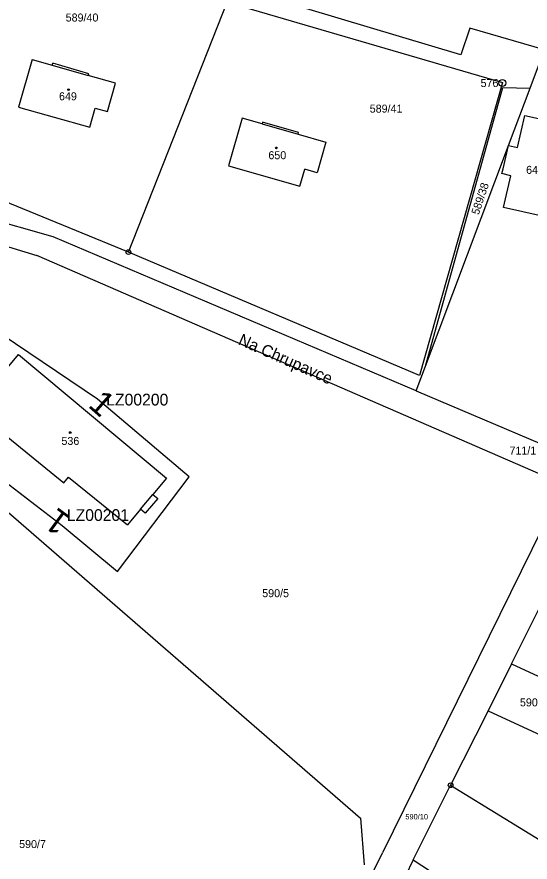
# Model space of a CAD drawing. Extents: x -738131 to -734179, y -1033447 to -1030078.
# Drawn here: x -735850.5 to -735741.5, y -1032346.5 to -1032166.9 of the extents above; entities that cross this region are included whole.
import ezdxf

# ---------------------------------------------------------------- set-up
doc = ezdxf.new("R2010")
doc.units = 0
for name, color, linetype in [('ftf_2010', 7, 'Continuous'), ('ftf_3010', 7, 'Continuous'), ('ftf_3010_ftf_3010_gtda_3015_gtda_3015_1', 7, 'Continuous'), ('ftf_nu', 7, 'Continuous'), ('Vrstva 1', 7, 'Continuous'), ('Vrstva 2', 7, 'Continuous'), ('Vrstva 4', 7, 'Continuous'), ('Vrstva 5', 7, 'Continuous'), ('Vrstva 8', 7, 'Continuous')]:
    doc.layers.add(name, color=color, linetype=linetype)

msp = doc.modelspace()

# ---------------------------------------------------------------- linework, layer by layer
at = {"layer": 'ftf_2010'}
for points in [[(-735833.39, -1032248.14), (-735880.06, -1032216.72)], [(-735840.93, -1032275.02), (-735829.2, -1032284.75), (-735813.91, -1032264.66), (-735833.39, -1032248.14)], [(-735864.95, -1032256.6), (-735840.93, -1032275.02)]]:
    msp.add_lwpolyline(points, dxfattribs=at)
at = {"layer": 'Vrstva 1'}
for points in [[(-735826.84, -1032216.9), (-735805.88, -1032163.81)], [(-735805.88, -1032163.81), (-735747.36, -1032180.89)], [(-735756.23, -1032175), (-735795.35, -1032163.27)], [(-735754.33, -1032169.3), (-735756.23, -1032175)], [(-735738.44, -1032173.91), (-735754.33, -1032169.3)], [(-735741.51, -1032182.08), (-735738.44, -1032173.91)], [(-735847.29, -1032175.98), (-735850.17, -1032186.08)], [(-735847.29, -1032175.98), (-735843.04, -1032177.18)], [(-735843.04, -1032177.18), (-735842.93, -1032176.77)], [(-735835.29, -1032179), (-735842.93, -1032176.77)], [(-735835.39, -1032179.36), (-735835.29, -1032179)], [(-735829.6, -1032181.01), (-735835.39, -1032179.36)], [(-735747.36, -1032180.89), (-735765, -1032243.12)], [(-735831.31, -1032187.06), (-735829.6, -1032181.01)], [(-735763.71, -1032241.11), (-735747.31, -1032181.95)], [(-735747.31, -1032181.95), (-735741.51, -1032182.08)], [(-735746.08, -1032194.23), (-735741.51, -1032182.08)], [(-735850.17, -1032186.08), (-735835.05, -1032190.34)], [(-735835.05, -1032190.34), (-735833.92, -1032186.32)], [(-735833.92, -1032186.32), (-735831.31, -1032187.06)], [(-735744.21, -1032194.67), (-735742.64, -1032187.9)], [(-735742.64, -1032187.9), (-735734.54, -1032189.63)], [(-735802.7, -1032188.45), (-735805.6, -1032198.58)], [(-735798.44, -1032189.67), (-735802.7, -1032188.45)], [(-735798.33, -1032189.28), (-735798.44, -1032189.67)], [(-735790.68, -1032191.49), (-735798.33, -1032189.28)], [(-735790.79, -1032191.86), (-735790.68, -1032191.49)], [(-735790.79, -1032191.86), (-735784.9, -1032193.55)], [(-735784.9, -1032193.55), (-735786.74, -1032200.06)], [(-735763.71, -1032241.11), (-735746.08, -1032194.23)], [(-735747.25, -1032199.18), (-735746.08, -1032194.23)], [(-735746.08, -1032194.23), (-735745.44, -1032194.38)], [(-735745.44, -1032194.38), (-735744.21, -1032194.67)], [(-735805.6, -1032198.58), (-735790.4, -1032202.88)], [(-735790.4, -1032202.88), (-735789.39, -1032199.31)], [(-735786.74, -1032200.06), (-735789.39, -1032199.31)], [(-735747.5, -1032200.24), (-735747.25, -1032199.18)], [(-735745.6, -1032200.68), (-735747.5, -1032200.24)], [(-735747.15, -1032207.4), (-735745.6, -1032200.68)], [(-735826.84, -1032216.9), (-735857.62, -1032204.32)], [(-735842.85, -1032213.69), (-735872.79, -1032205.19)], [(-735738.95, -1032209.25), (-735747.15, -1032207.4)], [(-735854.94, -1032214.98), (-735846.33, -1032217.64)], [(-735765.69, -1032246.39), (-735842.85, -1032213.69)], [(-735765, -1032243.12), (-735826.84, -1032216.9)], [(-735734.34, -1032266.25), (-735846.33, -1032217.64)], [(-735853.97, -1032243.17), (-735850.17, -1032238.64)], [(-735850.17, -1032238.64), (-735818.78, -1032264.93)], [(-735765.69, -1032246.39), (-735763.71, -1032241.11)], [(-735765.69, -1032246.39), (-735725, -1032263.63)], [(-735859.86, -1032250.27), (-735840.59, -1032265.93)], [(-735840.59, -1032265.93), (-735839.58, -1032264.69)], [(-735839.58, -1032264.69), (-735827.08, -1032274.84)], [(-735818.78, -1032264.93), (-735821.67, -1032268.38)], [(-735734.34, -1032266.25), (-735772.9, -1032344.56)], [(-735856.75, -1032268.46), (-735777.54, -1032337.16)], [(-735821.67, -1032268.38), (-735820.63, -1032269.24)], [(-735820.63, -1032269.24), (-735823.26, -1032272.38)], [(-735824.3, -1032271.52), (-735827.08, -1032274.84)], [(-735823.26, -1032272.38), (-735824.3, -1032271.52)], [(-735745.43, -1032304.38), (-735737.24, -1032287.92)], [(-735745.43, -1032304.38), (-735750.41, -1032314.37)], [(-735745.43, -1032304.38), (-735732.3, -1032310.44)], [(-735750.41, -1032314.37), (-735758.4, -1032330.17)], [(-735750.41, -1032314.37), (-735737.4, -1032320.38)], [(-735766.33, -1032346.02), (-735758.4, -1032330.17)], [(-735758.4, -1032330.17), (-735735.3, -1032344.33)], [(-735777.54, -1032337.16), (-735776.74, -1032347.1)], [(-735781.92, -1032362.89), (-735772.9, -1032344.56)], [(-735766.33, -1032346.02), (-735771.27, -1032356.24)], [(-735766.33, -1032346.02), (-735743.64, -1032360.86)]]:
    msp.add_lwpolyline(points, dxfattribs=at)
at = {"layer": 'Vrstva 4'}
for points in [[(-735843.04, -1032177.18), (-735835.39, -1032179.36)], [(-735798.44, -1032189.67), (-735790.79, -1032191.86)], [(-735824.3, -1032271.52), (-735821.67, -1032268.38)]]:
    msp.add_lwpolyline(points, dxfattribs=at)
at = {"layer": 'Vrstva 5'}
for centre in [(-735839.57, -1032182.41), (-735795.41, -1032194.76), (-735839.22, -1032255.24)]:
    msp.add_circle(centre, 0.175, dxfattribs=at)
at = {"layer": 'Vrstva 8'}
for centre, radius in [((-735747.39, -1032180.98), 0.75), ((-735747.39, -1032180.98), 0.03), ((-735826.84, -1032216.9), 0.5), ((-735826.84, -1032216.9), 0.0303), ((-735758.4, -1032330.17), 0.5), ((-735758.4, -1032330.17), 0.0303)]:
    msp.add_circle(centre, radius, dxfattribs=at)

# ---------------------------------------------------------------- texts
at = {"layer": 'ftf_3010'}
for rotation, p in [(318.4708, (-735835.6, -1032249.65)), (143.7807, (-735838.87, -1032273.3))]:
    msp.add_text('1', height=5.2, rotation=rotation, dxfattribs=at).set_placement(p)
at = {"layer": 'ftf_3010_ftf_3010_gtda_3015_gtda_3015_1'}
for s, p in [('LZ00200', (-735831.57, -1032249.49)), ('LZ00201', (-735839.93, -1032274.02))]:
    msp.add_text(s, height=2.5, dxfattribs=at).set_placement(p)
at = {"layer": 'ftf_nu'}
msp.add_text('Na Chrupavce', height=2.5, rotation=336.1006, dxfattribs=at).set_placement((-735803.7, -1032236.43))
at = {"layer": 'Vrstva 2'}
for s, height, p in [('589/40', 1.7, (-735840.18, -1032167.92)), ('649', 1.7, (-735841.6, -1032184.65)), ('589/41', 1.7, (-735775.58, -1032187.27)), ('650', 1.7, (-735797.11, -1032197.17)), ('645', 1.7, (-735742.35, -1032200.28)), ('536', 1.7, (-735841.08, -1032257.87)), ('711/1', 1.7, (-735745.89, -1032259.92)), ('590/5', 1.7, (-735798.42, -1032290.21)), ('590/35', 1.7, (-735743.66, -1032313.41)), ('590/10', 1.14, (-735768.01, -1032337.42)), ('590/7', 1.7, (-735850.07, -1032343.51))]:
    msp.add_text(s, height=height, dxfattribs=at).set_placement(p)
msp.add_text('589/38', height=1.7, rotation=71.5199, dxfattribs=at).set_placement((-735752.43, -1032209.11))
at = {"layer": 'Vrstva 8'}
msp.add_text('576', height=1.7, dxfattribs=at).set_placement((-735752.02, -1032181.83))

doc.saveas('drawing.dxf')
